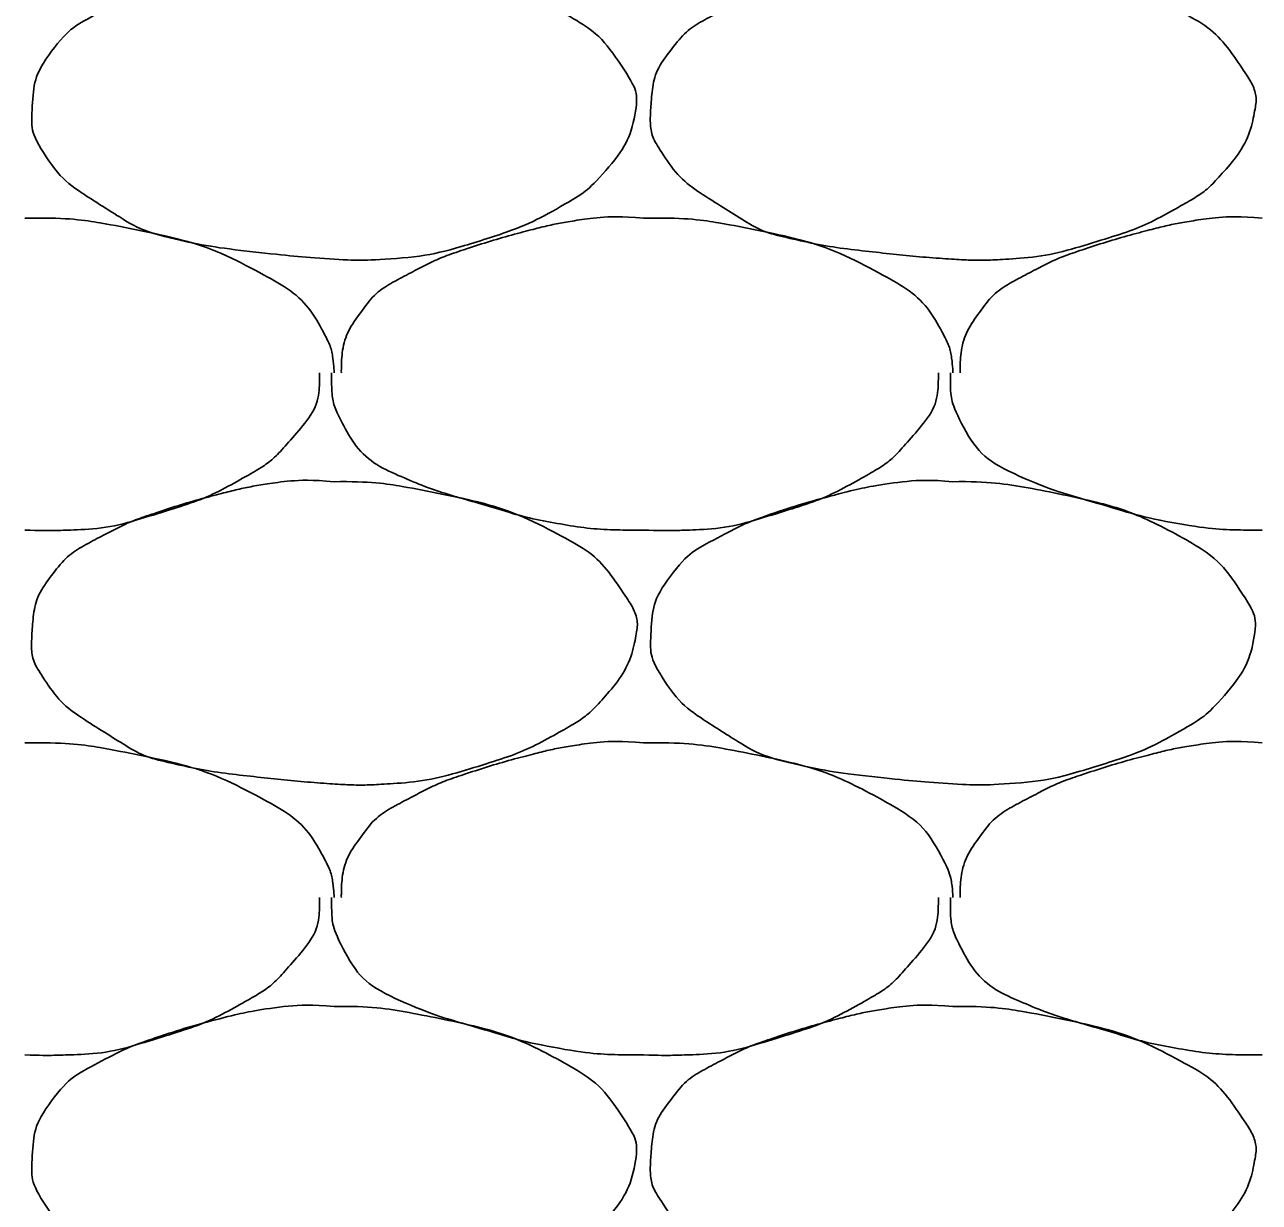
# Model space of a CAD drawing. Extents: x 1373719 to 1374161, y 379835 to 380167.
# Drawn here: x 1373944.528 to 1373945.447, y 379974.746 to 379975.622 of the extents above; entities that cross this region are included whole.
import ezdxf

# ---------------------------------------------------------------- set-up
doc = ezdxf.new("R2010")
doc.units = 0
doc.layers.add('Aggregate Base Course', color=7, linetype='Continuous')

msp = doc.modelspace()

# ---------------------------------------------------------------- linework, layer by layer
at = {"layer": 'Aggregate Base Course'}
for points, degree in [([(1373944.7584, 379975.67257), (1373944.78477, 379975.67293), (1373944.81122, 379975.66896), (1373944.86983, 379975.65699), (1373944.89951, 379975.64719), (1373944.94934, 379975.62049), (1373944.96297, 379975.60602), (1373944.9819, 379975.57763), (1373944.98496, 379975.5678), (1373944.98036, 379975.54227), (1373944.97155, 379975.52548), (1373944.94977, 379975.50116), (1373944.94145, 379975.4948), (1373944.91307, 379975.47866), (1373944.89519, 379975.47002), (1373944.84985, 379975.4557), (1373944.82433, 379975.44922), (1373944.78482, 379975.44675), (1373944.77157, 379975.44669), (1373944.73858, 379975.44889), (1373944.7188, 379975.4508), (1373944.67721, 379975.45536), (1373944.6557, 379975.4588), (1373944.61655, 379975.46786), (1373944.60138, 379975.47729), (1373944.56772, 379975.49837), (1373944.5532, 379975.50929), (1373944.53413, 379975.53848), (1373944.53282, 379975.5491), (1373944.53425, 379975.57377), (1373944.53732, 379975.58848), (1373944.55842, 379975.61643), (1373944.56997, 379975.62396), (1373944.59565, 379975.63735), (1373944.60728, 379975.64314), (1373944.63769, 379975.65341), (1373944.65554, 379975.65881), (1373944.68513, 379975.66652), (1373944.69645, 379975.66896), (1373944.72468, 379975.67338), (1373944.7417, 379975.67401), (1373944.7584, 379975.67257)], 3), ([(1373945.2192, 379975.67257), (1373945.24557, 379975.67293), (1373945.27202, 379975.66896), (1373945.2984, 379975.66357), (1373945.33063, 379975.65699), (1373945.36031, 379975.64719), (1373945.3902, 379975.63117), (1373945.41014, 379975.62049), (1373945.42377, 379975.60602), (1373945.437, 379975.58617), (1373945.4427, 379975.57763), (1373945.44576, 379975.5678), (1373945.4442, 379975.55917), (1373945.44116, 379975.54227), (1373945.43235, 379975.52548), (1373945.419, 379975.51057), (1373945.41057, 379975.50116), (1373945.40225, 379975.4948), (1373945.392, 379975.48897), (1373945.37387, 379975.47866), (1373945.35599, 379975.47002), (1373945.3362, 379975.46377), (1373945.31065, 379975.4557), (1373945.28513, 379975.44922), (1373945.2588, 379975.44757), (1373945.24562, 379975.44675), (1373945.23237, 379975.44669), (1373945.2192, 379975.44757), (1373945.19938, 379975.44889), (1373945.1796, 379975.4508), (1373945.1598, 379975.45297), (1373945.13801, 379975.45536), (1373945.1165, 379975.4588), (1373945.095, 379975.46377), (1373945.07735, 379975.46786), (1373945.06218, 379975.47729), (1373945.0464, 379975.48717), (1373945.02852, 379975.49837), (1373945.014, 379975.50929), (1373945.0014, 379975.52857), (1373944.99493, 379975.53848), (1373944.99362, 379975.5491), (1373944.9942, 379975.55917), (1373944.99505, 379975.57377), (1373944.99812, 379975.58848), (1373945.0086, 379975.60237), (1373945.01922, 379975.61643), (1373945.03077, 379975.62396), (1373945.0446, 379975.63117), (1373945.05645, 379975.63735), (1373945.06808, 379975.64314), (1373945.0806, 379975.64737), (1373945.09849, 379975.65341), (1373945.11634, 379975.65881), (1373945.1346, 379975.66357), (1373945.14593, 379975.66652), (1373945.15725, 379975.66896), (1373945.1688, 379975.67077), (1373945.18548, 379975.67338), (1373945.2025, 379975.67401), (1373945.2192, 379975.67257)], 3), ([(1373944.528, 379975.47817), (1373944.5298, 379975.47807), (1373944.53161, 379975.47828), (1373944.5334, 379975.47817)], 2), ([(1373944.5334, 379975.47817), (1373944.55977, 379975.47853), (1373944.58622, 379975.47456), (1373944.6126, 379975.46917), (1373944.64483, 379975.46259), (1373944.67451, 379975.45279), (1373944.7044, 379975.43677), (1373944.72434, 379975.42609), (1373944.74024, 379975.41218), (1373944.7512, 379975.39177), (1373944.75592, 379975.38299), (1373944.75768, 379975.37406), (1373944.7584, 379975.36477), (1373944.75845, 379975.36417), (1373944.75852, 379975.36356), (1373944.7584, 379975.36297)], 3), ([(1373944.7638, 379975.36297), (1373944.76382, 379975.36357), (1373944.76379, 379975.36417), (1373944.7638, 379975.36477), (1373944.76413, 379975.37995), (1373944.76842, 379975.39452), (1373944.7782, 379975.40797), (1373944.78811, 379975.42159), (1373944.80037, 379975.42956), (1373944.8142, 379975.43677), (1373944.82605, 379975.44295), (1373944.83768, 379975.44874), (1373944.8502, 379975.45297), (1373944.86809, 379975.45901), (1373944.88594, 379975.46441), (1373944.9042, 379975.46917), (1373944.91553, 379975.47212), (1373944.92685, 379975.47456), (1373944.9384, 379975.47637), (1373944.95508, 379975.47898), (1373944.9721, 379975.47961), (1373944.9888, 379975.47817)], 3), ([(1373944.9888, 379975.47817), (1373944.9906, 379975.47807), (1373944.99241, 379975.47828), (1373944.9942, 379975.47817)], 2), ([(1373944.9942, 379975.47817), (1373945.02057, 379975.47853), (1373945.04702, 379975.47456), (1373945.0734, 379975.46917), (1373945.10563, 379975.46259), (1373945.13531, 379975.45279), (1373945.1652, 379975.43677), (1373945.18514, 379975.42609), (1373945.20104, 379975.41218), (1373945.212, 379975.39177), (1373945.21672, 379975.38299), (1373945.21848, 379975.37406), (1373945.2192, 379975.36477), (1373945.21925, 379975.36417), (1373945.21932, 379975.36356), (1373945.2192, 379975.36297)], 3), ([(1373945.2246, 379975.36297), (1373945.22462, 379975.36357), (1373945.22459, 379975.36417), (1373945.2246, 379975.36477), (1373945.22493, 379975.37995), (1373945.22922, 379975.39452), (1373945.239, 379975.40797), (1373945.24891, 379975.42159), (1373945.26117, 379975.42956), (1373945.275, 379975.43677), (1373945.28685, 379975.44295), (1373945.29848, 379975.44874), (1373945.311, 379975.45297), (1373945.32889, 379975.45901), (1373945.34674, 379975.46441), (1373945.365, 379975.46917), (1373945.37633, 379975.47212), (1373945.38765, 379975.47456), (1373945.3992, 379975.47637), (1373945.41588, 379975.47898), (1373945.4329, 379975.47961), (1373945.4496, 379975.47817)], 3), ([(1373944.7476, 379975.36297), (1373944.74765, 379975.36117), (1373944.74767, 379975.35937), (1373944.7476, 379975.35757), (1373944.74694, 379975.33933), (1373944.73536, 379975.32352), (1373944.7224, 379975.30897), (1373944.71422, 379975.29979), (1373944.70565, 379975.2932), (1373944.6954, 379975.28737), (1373944.67727, 379975.27706), (1373944.65939, 379975.26842), (1373944.6396, 379975.26217), (1373944.61405, 379975.2541), (1373944.58855, 379975.247), (1373944.5622, 379975.24597), (1373944.55081, 379975.24553), (1373944.53939, 379975.24546), (1373944.528, 379975.24597)], 3), ([(1373944.9888, 379975.24597), (1373944.9864, 379975.24597), (1373944.984, 379975.24597), (1373944.9816, 379975.24597), (1373944.96172, 379975.24597), (1373944.94192, 379975.24783), (1373944.9222, 379975.25137), (1373944.90118, 379975.25515), (1373944.88112, 379975.26157), (1373944.86066, 379975.26745), (1373944.843, 379975.27253), (1373944.82592, 379975.27822), (1373944.8088, 379975.28557), (1373944.78975, 379975.29376), (1373944.77389, 379975.30756), (1373944.7638, 379975.32697), (1373944.75862, 379975.33695), (1373944.7566, 379975.34709), (1373944.7566, 379975.35757), (1373944.7566, 379975.35937), (1373944.7566, 379975.36117), (1373944.7566, 379975.36297)], 3), ([(1373945.2084, 379975.36297), (1373945.20845, 379975.36117), (1373945.20847, 379975.35937), (1373945.2084, 379975.35757), (1373945.20774, 379975.33933), (1373945.19616, 379975.32352), (1373945.1832, 379975.30897), (1373945.17502, 379975.29979), (1373945.16645, 379975.2932), (1373945.1562, 379975.28737), (1373945.13807, 379975.27706), (1373945.12019, 379975.26842), (1373945.1004, 379975.26217), (1373945.07485, 379975.2541), (1373945.04935, 379975.247), (1373945.023, 379975.24597), (1373945.01161, 379975.24553), (1373945.00019, 379975.24546), (1373944.9888, 379975.24597)], 3), ([(1373945.4496, 379975.24597), (1373945.4472, 379975.24597), (1373945.4448, 379975.24597), (1373945.42252, 379975.24597), (1373945.40272, 379975.24783), (1373945.36198, 379975.25515), (1373945.34192, 379975.26157), (1373945.3038, 379975.27253), (1373945.28672, 379975.27822), (1373945.25055, 379975.29376), (1373945.23469, 379975.30756), (1373945.21942, 379975.33695), (1373945.2174, 379975.34709), (1373945.2174, 379975.35937), (1373945.2174, 379975.36117), (1373945.2174, 379975.36297)], 3), ([(1373944.7584, 379975.28197), (1373944.78477, 379975.28233), (1373944.81122, 379975.27836), (1373944.8376, 379975.27297), (1373944.86983, 379975.26639), (1373944.89951, 379975.25659), (1373944.9294, 379975.24057), (1373944.94934, 379975.22989), (1373944.96297, 379975.21542), (1373944.9762, 379975.19557), (1373944.9819, 379975.18703), (1373944.98496, 379975.1772), (1373944.9834, 379975.16857), (1373944.98036, 379975.15167), (1373944.97155, 379975.13488), (1373944.9582, 379975.11997), (1373944.94977, 379975.11056), (1373944.94145, 379975.1042), (1373944.9312, 379975.09837), (1373944.91307, 379975.08806), (1373944.89519, 379975.07942), (1373944.8754, 379975.07317), (1373944.84985, 379975.0651), (1373944.82433, 379975.05862), (1373944.798, 379975.05697), (1373944.78482, 379975.05615), (1373944.77157, 379975.05609), (1373944.7584, 379975.05697), (1373944.73858, 379975.05829), (1373944.7188, 379975.0602), (1373944.699, 379975.06237), (1373944.67721, 379975.06476), (1373944.6557, 379975.0682), (1373944.6342, 379975.07317), (1373944.61655, 379975.07726), (1373944.60138, 379975.08669), (1373944.5856, 379975.09657), (1373944.56772, 379975.10777), (1373944.5532, 379975.11869), (1373944.5406, 379975.13797), (1373944.53413, 379975.14788), (1373944.53282, 379975.1585), (1373944.5334, 379975.16857), (1373944.53425, 379975.18317), (1373944.53732, 379975.19788), (1373944.5478, 379975.21177), (1373944.55842, 379975.22583), (1373944.56997, 379975.23336), (1373944.5838, 379975.24057), (1373944.59565, 379975.24675), (1373944.60728, 379975.25254), (1373944.6198, 379975.25677), (1373944.63769, 379975.26281), (1373944.65554, 379975.26821), (1373944.6738, 379975.27297), (1373944.68513, 379975.27592), (1373944.69645, 379975.27836), (1373944.708, 379975.28017), (1373944.72468, 379975.28278), (1373944.7417, 379975.28341), (1373944.7584, 379975.28197)], 3), ([(1373945.2192, 379975.28197), (1373945.24557, 379975.28233), (1373945.27202, 379975.27836), (1373945.33063, 379975.26639), (1373945.36031, 379975.25659), (1373945.41014, 379975.22989), (1373945.42377, 379975.21542), (1373945.4427, 379975.18703), (1373945.44576, 379975.1772), (1373945.44116, 379975.15167), (1373945.43235, 379975.13488), (1373945.41057, 379975.11056), (1373945.40225, 379975.1042), (1373945.37387, 379975.08806), (1373945.35599, 379975.07942), (1373945.31065, 379975.0651), (1373945.28513, 379975.05862), (1373945.24562, 379975.05615), (1373945.23237, 379975.05609), (1373945.19938, 379975.05829), (1373945.1796, 379975.0602), (1373945.13801, 379975.06476), (1373945.1165, 379975.0682), (1373945.07735, 379975.07726), (1373945.06218, 379975.08669), (1373945.02852, 379975.10777), (1373945.014, 379975.11869), (1373944.99493, 379975.14788), (1373944.99362, 379975.1585), (1373944.99505, 379975.18317), (1373944.99812, 379975.19788), (1373945.01922, 379975.22583), (1373945.03077, 379975.23336), (1373945.05645, 379975.24675), (1373945.06808, 379975.25254), (1373945.09849, 379975.26281), (1373945.11634, 379975.26821), (1373945.14593, 379975.27592), (1373945.15725, 379975.27836), (1373945.18548, 379975.28278), (1373945.2025, 379975.28341), (1373945.2192, 379975.28197)], 3), ([(1373944.528, 379975.08757), (1373944.5298, 379975.08747), (1373944.53161, 379975.08768), (1373944.5334, 379975.08757)], 2), ([(1373944.5334, 379975.08757), (1373944.55977, 379975.08793), (1373944.58622, 379975.08396), (1373944.6126, 379975.07857), (1373944.64483, 379975.07199), (1373944.67451, 379975.06219), (1373944.7044, 379975.04617), (1373944.72434, 379975.03549), (1373944.74024, 379975.02158), (1373944.7512, 379975.00117), (1373944.75592, 379974.99239), (1373944.75768, 379974.98346), (1373944.7584, 379974.97417), (1373944.75845, 379974.97357), (1373944.75852, 379974.97296), (1373944.7584, 379974.97237)], 3), ([(1373944.7638, 379974.97237), (1373944.76382, 379974.97297), (1373944.76379, 379974.97357), (1373944.7638, 379974.97417), (1373944.76413, 379974.98935), (1373944.76842, 379975.00392), (1373944.7782, 379975.01737), (1373944.78811, 379975.03099), (1373944.80037, 379975.03896), (1373944.8142, 379975.04617), (1373944.82605, 379975.05235), (1373944.83768, 379975.05814), (1373944.8502, 379975.06237), (1373944.86809, 379975.06841), (1373944.88594, 379975.07381), (1373944.9042, 379975.07857), (1373944.91553, 379975.08152), (1373944.92685, 379975.08396), (1373944.9384, 379975.08577), (1373944.95508, 379975.08838), (1373944.9721, 379975.08901), (1373944.9888, 379975.08757)], 3), ([(1373944.9888, 379975.08757), (1373944.9906, 379975.08747), (1373944.99241, 379975.08768), (1373944.9942, 379975.08757)], 2), ([(1373944.9942, 379975.08757), (1373945.02057, 379975.08793), (1373945.04702, 379975.08396), (1373945.10563, 379975.07199), (1373945.13531, 379975.06219), (1373945.18514, 379975.03549), (1373945.20104, 379975.02158), (1373945.21672, 379974.99239), (1373945.21848, 379974.98346), (1373945.21925, 379974.97357), (1373945.21932, 379974.97296), (1373945.2192, 379974.97237)], 3), ([(1373945.2246, 379974.97237), (1373945.22462, 379974.97297), (1373945.22459, 379974.97357), (1373945.2246, 379974.97417), (1373945.22493, 379974.98935), (1373945.22922, 379975.00392), (1373945.239, 379975.01737), (1373945.24891, 379975.03099), (1373945.26117, 379975.03896), (1373945.275, 379975.04617), (1373945.28685, 379975.05235), (1373945.29848, 379975.05814), (1373945.311, 379975.06237), (1373945.32889, 379975.06841), (1373945.34674, 379975.07381), (1373945.365, 379975.07857), (1373945.37633, 379975.08152), (1373945.38765, 379975.08396), (1373945.3992, 379975.08577), (1373945.41588, 379975.08838), (1373945.4329, 379975.08901), (1373945.4496, 379975.08757)], 3), ([(1373944.7476, 379974.97237), (1373944.74765, 379974.97057), (1373944.74767, 379974.96877), (1373944.7476, 379974.96697), (1373944.74694, 379974.94873), (1373944.73536, 379974.93292), (1373944.7224, 379974.91837), (1373944.71422, 379974.90919), (1373944.70565, 379974.9026), (1373944.6954, 379974.89677), (1373944.67727, 379974.88646), (1373944.65939, 379974.87782), (1373944.6396, 379974.87157), (1373944.61405, 379974.8635), (1373944.58855, 379974.8564), (1373944.5622, 379974.85537), (1373944.55081, 379974.85493), (1373944.53939, 379974.85486), (1373944.528, 379974.85537)], 3), ([(1373944.9888, 379974.85537), (1373944.9864, 379974.85537), (1373944.984, 379974.85537), (1373944.96172, 379974.85537), (1373944.94192, 379974.85723), (1373944.90118, 379974.86455), (1373944.88112, 379974.87097), (1373944.843, 379974.88193), (1373944.82592, 379974.88762), (1373944.78975, 379974.90316), (1373944.77389, 379974.91696), (1373944.75862, 379974.94635), (1373944.7566, 379974.95649), (1373944.7566, 379974.96877), (1373944.7566, 379974.97057), (1373944.7566, 379974.97237)], 3), ([(1373945.2084, 379974.97237), (1373945.20845, 379974.97057), (1373945.20847, 379974.96877), (1373945.2084, 379974.96697), (1373945.20774, 379974.94873), (1373945.19616, 379974.93292), (1373945.1832, 379974.91837), (1373945.17502, 379974.90919), (1373945.16645, 379974.9026), (1373945.1562, 379974.89677), (1373945.13807, 379974.88646), (1373945.12019, 379974.87782), (1373945.1004, 379974.87157), (1373945.07485, 379974.8635), (1373945.04935, 379974.8564), (1373945.023, 379974.85537), (1373945.01161, 379974.85493), (1373945.00019, 379974.85486), (1373944.9888, 379974.85537)], 3), ([(1373945.4496, 379974.85537), (1373945.4472, 379974.85537), (1373945.4448, 379974.85537), (1373945.4424, 379974.85537), (1373945.42252, 379974.85537), (1373945.40272, 379974.85723), (1373945.383, 379974.86077), (1373945.36198, 379974.86455), (1373945.34192, 379974.87097), (1373945.32146, 379974.87685), (1373945.3038, 379974.88193), (1373945.28672, 379974.88762), (1373945.2696, 379974.89497), (1373945.25055, 379974.90316), (1373945.23469, 379974.91696), (1373945.2246, 379974.93637), (1373945.21942, 379974.94635), (1373945.2174, 379974.95649), (1373945.2174, 379974.96697), (1373945.2174, 379974.96877), (1373945.2174, 379974.97057), (1373945.2174, 379974.97237)], 3), ([(1373944.7584, 379974.89137), (1373944.78477, 379974.89173), (1373944.81122, 379974.88776), (1373944.86983, 379974.87579), (1373944.89951, 379974.86599), (1373944.94934, 379974.83929), (1373944.96297, 379974.82482), (1373944.9819, 379974.79643), (1373944.98496, 379974.7866), (1373944.98036, 379974.76107), (1373944.97155, 379974.74428), (1373944.94977, 379974.71996), (1373944.94145, 379974.7136), (1373944.91307, 379974.69746), (1373944.89519, 379974.68882), (1373944.84985, 379974.6745), (1373944.82433, 379974.66802), (1373944.78482, 379974.66555), (1373944.77157, 379974.66549), (1373944.73858, 379974.66769), (1373944.7188, 379974.6696), (1373944.67721, 379974.67416), (1373944.6557, 379974.6776), (1373944.61655, 379974.68666), (1373944.60138, 379974.69609), (1373944.56772, 379974.71717), (1373944.5532, 379974.72809), (1373944.53413, 379974.75728), (1373944.53282, 379974.7679), (1373944.53425, 379974.79257), (1373944.53732, 379974.80728), (1373944.55842, 379974.83523), (1373944.56997, 379974.84276), (1373944.59565, 379974.85615), (1373944.60728, 379974.86194), (1373944.63769, 379974.87221), (1373944.65554, 379974.87761), (1373944.68513, 379974.88532), (1373944.69645, 379974.88776), (1373944.72468, 379974.89218), (1373944.7417, 379974.89281), (1373944.7584, 379974.89137)], 3), ([(1373945.2192, 379974.89137), (1373945.24557, 379974.89173), (1373945.27202, 379974.88776), (1373945.2984, 379974.88237), (1373945.33063, 379974.87579), (1373945.36031, 379974.86599), (1373945.3902, 379974.84997), (1373945.41014, 379974.83929), (1373945.42377, 379974.82482), (1373945.437, 379974.80497), (1373945.4427, 379974.79643), (1373945.44576, 379974.7866), (1373945.4442, 379974.77797), (1373945.44116, 379974.76107), (1373945.43235, 379974.74428), (1373945.419, 379974.72937), (1373945.41057, 379974.71996), (1373945.40225, 379974.7136), (1373945.392, 379974.70777), (1373945.37387, 379974.69746), (1373945.35599, 379974.68882), (1373945.3362, 379974.68257), (1373945.31065, 379974.6745), (1373945.28513, 379974.66802), (1373945.2588, 379974.66637), (1373945.24562, 379974.66555), (1373945.23237, 379974.66549), (1373945.2192, 379974.66637), (1373945.19938, 379974.66769), (1373945.1796, 379974.6696), (1373945.1598, 379974.67177), (1373945.13801, 379974.67416), (1373945.1165, 379974.6776), (1373945.095, 379974.68257), (1373945.07735, 379974.68666), (1373945.06218, 379974.69609), (1373945.0464, 379974.70597), (1373945.02852, 379974.71717), (1373945.014, 379974.72809), (1373945.0014, 379974.74737), (1373944.99493, 379974.75728), (1373944.99362, 379974.7679), (1373944.9942, 379974.77797), (1373944.99505, 379974.79257), (1373944.99812, 379974.80728), (1373945.0086, 379974.82117), (1373945.01922, 379974.83523), (1373945.03077, 379974.84276), (1373945.0446, 379974.84997), (1373945.05645, 379974.85615), (1373945.06808, 379974.86194), (1373945.0806, 379974.86617), (1373945.09849, 379974.87221), (1373945.11634, 379974.87761), (1373945.1346, 379974.88237), (1373945.14593, 379974.88532), (1373945.15725, 379974.88776), (1373945.1688, 379974.88957), (1373945.18548, 379974.89218), (1373945.2025, 379974.89281), (1373945.2192, 379974.89137)], 3)]:
    msp.add_open_spline(points, degree=degree, dxfattribs=at)

doc.saveas('drawing.dxf')
